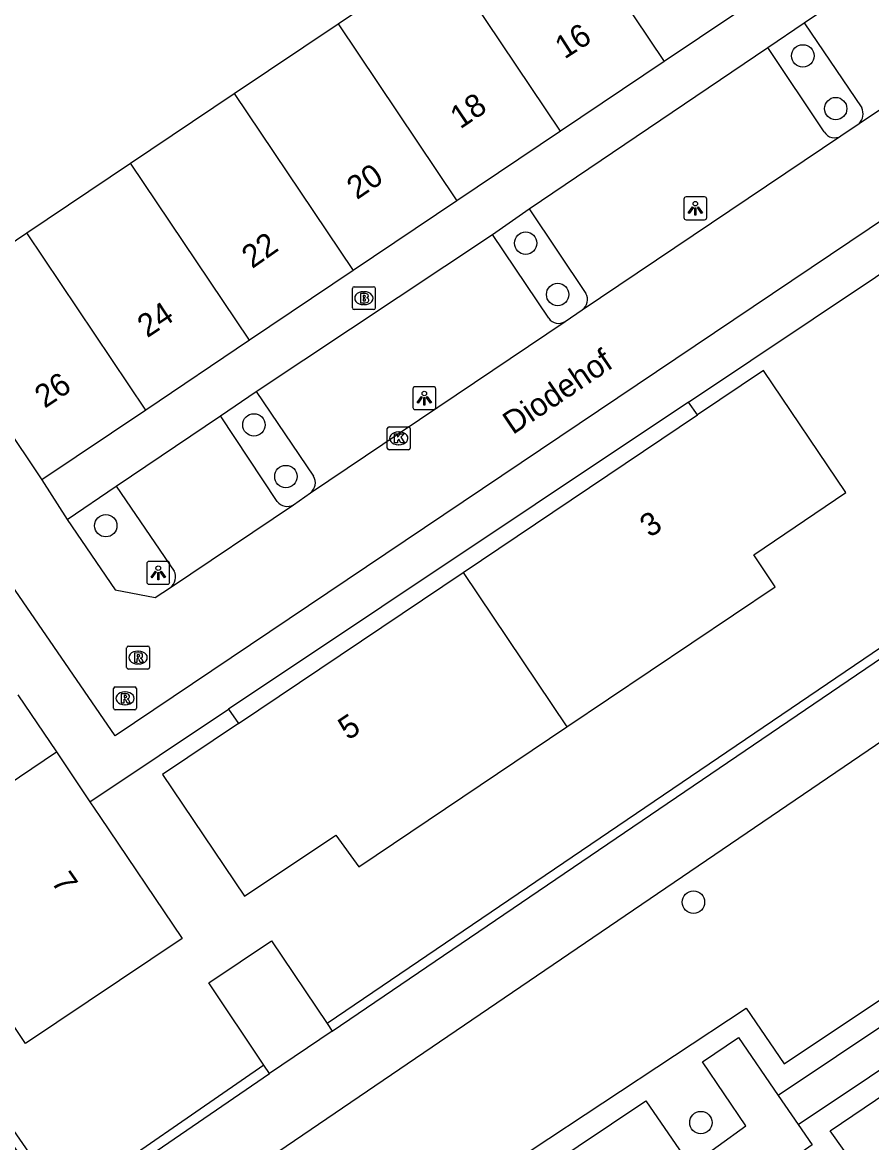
# Model space of a CAD drawing. Extents: x 158797 to 159887, y 384318 to 385255.
# Drawn here: x 158994.79 to 159031.85, y 384368.3 to 384417.15 of the extents above; entities that cross this region are included whole.
import ezdxf

# ---------------------------------------------------------------- set-up
doc = ezdxf.new("R2010")
doc.units = 0
for name, color, linetype in [('IMGEO_Boom', 7, 'Continuous'), ('IMGEO_Brandkraan', 7, 'Continuous'), ('IMGEO_Groenvoorziening', 7, 'Continuous'), ('IMGEO_Haag', 7, 'Continuous'), ('IMGEO_Kolk', 7, 'Continuous'), ('IMGEO_Lichtpunt', 7, 'Continuous'), ('IMGEO_Openbare_ruimte_label', 7, 'Continuous'), ('IMGEO_Pand', 7, 'Continuous'), ('IMGEO_Pand_nummerreeks', 7, 'Continuous'), ('IMGEO_Parkeervlak_open', 7, 'Continuous'), ('IMGEO_Rijbaan_lokaal_open', 7, 'Continuous'), ('IMGEO_Rioolput', 7, 'Continuous'), ('IMGEO_Voetpad_gesloten', 7, 'Continuous'), ('IMGEO_Voetpad_open', 7, 'Continuous')]:
    doc.layers.add(name, color=color, linetype=linetype)

msp = doc.modelspace()

# ---------------------------------------------------------------- linework, layer by layer
at = {"layer": 'IMGEO_Boom'}
for centre in [(159028.846, 384415.687), (159030.279, 384413.388), (159016.751, 384407.519), (159018.147, 384405.282), (159004.894, 384399.594), (159006.289, 384397.341), (158998.428, 384395.2), (159024.071, 384378.779), (159024.397, 384369.167)]:
    msp.add_circle(centre, 0.489, dxfattribs=at)
at = {"layer": 'IMGEO_Brandkraan'}
for p, q in [((159009.19, 384404.696), (159009.19, 384405.548)), ((159009.265, 384405.622), (159010.117, 384405.622)), ((159010.191, 384405.548), (159010.191, 384404.696)), ((159009.678, 384405.402), (159009.703, 384405.402)), ((159010.117, 384404.622), (159009.265, 384404.622)), ((159009.701, 384404.842), (159009.676, 384404.842))]:
    msp.add_line(p, q, dxfattribs=at)
for points in [[(159009.19, 384404.696), (159009.19, 384405.548)], [(159009.265, 384405.622), (159010.117, 384405.622)], [(159010.191, 384405.548), (159010.191, 384404.696)], [(159009.538, 384405.322), (159009.538, 384404.922), (159009.751, 384404.922)], [(159009.769, 384405.322), (159009.538, 384405.322)], [(159009.717, 384405.241), (159009.663, 384405.241), (159009.663, 384405.165)], [(159009.663, 384405.165), (159009.716, 384405.165)], [(159009.725, 384405.089), (159009.663, 384405.089), (159009.663, 384405.008)], [(159010.117, 384404.622), (159009.265, 384404.622)], [(159009.663, 384405.008), (159009.725, 384405.008)]]:
    msp.add_lwpolyline(points, dxfattribs=at)
for centre, radius, start, end in [((159009.267, 384405.546), 0.0765, 91.552, 178.448), ((159009.267, 384405.546), 0.0765, 91.552, 178.448), ((159010.115, 384405.546), 0.0765, 1.552, 88.448), ((159010.115, 384405.546), 0.0765, 1.552, 88.448), ((159009.718, 384405.203), 0.0379, 267.8285, 90.9355), ((159009.726, 384405.048), 0.0404, 269.8759, 90.5077), ((159009.773, 384405.177), 0.145, 59.4692, 91.5367), ((159009.798, 384405.224), 0.0922, 285.5137, 58.1501), ((159009.803, 384405.032), 0.105, 301.3115, 78.989), ((159009.267, 384404.698), 0.0765, 181.552, 268.448), ((159009.267, 384404.698), 0.0765, 181.552, 268.448), ((159009.757, 384405.173), 0.251, 268.6676, 293.5347), ((159010.115, 384404.698), 0.0765, 271.552, 358.448), ((159010.115, 384404.698), 0.0765, 271.552, 358.448)]:
    msp.add_arc(centre, radius, start, end, dxfattribs=at)
for centre, major_axis, ratio, start_param, end_param in [((159009.677, 384405.122), (-0.387, 0.002), 0.722429, 4.712389, 7.853982), ((159009.702, 384405.122), (-0.39, 0.002), 0.717154, 1.570796, 4.712389)]:
    msp.add_ellipse(centre, major_axis=major_axis, ratio=ratio, start_param=start_param, end_param=end_param, dxfattribs=at)
at = {"layer": 'IMGEO_Groenvoorziening'}
for points in [[(159055.403, 384390.171), (159053.644, 384392.587), (159058.175, 384395.638), (159054.593, 384400.969), (158995.74, 384360.943), (158987.932, 384372.193), (158983.941, 384369.552), (158979.202, 384376.413), (158976.747, 384374.656), (158973.959, 384378.628), (158968.788, 384375.118), (158969.589, 384373.816), (158968.459, 384373.087), (158980.069, 384355.74), (158983.714, 384358.095), (158989.738, 384349.543), (159016.985, 384367.967), (159026.37, 384374.159), (159028.031, 384371.736), (159040.606, 384380.112), (159055.403, 384390.171)], [(159043.125, 384370.263), (159019.823, 384353.473), (159007.119, 384344.379), (159001.216, 384353.033), (159018.213, 384364.435), (159020.645, 384360.949), (159030.644, 384367.953), (159030.042, 384368.813), (159058.979, 384388.369), (159060.285, 384386.458), (159062.601, 384388.001), (159064.399, 384385.261), (159043.125, 384370.263)]]:
    msp.add_lwpolyline(points, dxfattribs=at)
at = {"layer": 'IMGEO_Haag'}
for points in [[(159008.312, 384373.15), (159052.973, 384403.495), (159053.493, 384403.838)], [(159024.243, 384400.03), (159023.857, 384400.592)], [(159037.444, 384393.409), (159008.089, 384373.482)], [(159003.788, 384387.2), (159004.215, 384386.576)], [(159005.327, 384371.675), (158996.612, 384365.65), (158988.829, 384376.863), (158984.844, 384374.227), (158980.361, 384380.71), (158988.072, 384386.076)], [(158976.054, 384380.866), (158977.471, 384378.863), (158979.933, 384380.625), (158984.738, 384373.677), (158988.723, 384376.314), (158996.51, 384365.095), (159005.569, 384371.315)]]:
    msp.add_lwpolyline(points, dxfattribs=at)
at = {"layer": 'IMGEO_Kolk'}
for p, q in [((159010.713, 384398.582), (159010.713, 384399.434)), ((159010.788, 384399.508), (159011.64, 384399.508)), ((159011.201, 384399.288), (159011.226, 384399.288)), ((159011.714, 384399.434), (159011.714, 384398.582)), ((159011.224, 384398.728), (159011.199, 384398.728)), ((159011.64, 384398.508), (159010.788, 384398.508))]:
    msp.add_line(p, q, dxfattribs=at)
for points in [[(159010.713, 384398.582), (159010.713, 384399.434)], [(159010.788, 384399.508), (159011.64, 384399.508)], [(159011.034, 384399.208), (159011.157, 384399.208), (159011.157, 384399.057), (159011.287, 384399.208), (159011.451, 384399.208), (159011.305, 384399.057), (159011.458, 384398.808), (159011.306, 384398.808), (159011.221, 384398.972), (159011.157, 384398.905), (159011.157, 384398.808), (159011.034, 384398.808), (159011.034, 384399.208)], [(159011.714, 384399.434), (159011.714, 384398.582)], [(159011.64, 384398.508), (159010.788, 384398.508)]]:
    msp.add_lwpolyline(points, dxfattribs=at)
for centre, start, end in [((159010.79, 384399.432), 91.552, 178.448), ((159010.79, 384399.432), 91.552, 178.448), ((159011.638, 384399.432), 1.552, 88.448), ((159011.638, 384399.432), 1.552, 88.448), ((159010.79, 384398.584), 181.552, 268.448), ((159010.79, 384398.584), 181.552, 268.448), ((159011.638, 384398.584), 271.552, 358.448), ((159011.638, 384398.584), 271.552, 358.448)]:
    msp.add_arc(centre, 0.0765, start, end, dxfattribs=at)
for centre, major_axis, ratio, start_param, end_param in [((159011.2, 384399.008), (-0.387, 0.002), 0.722429, 4.712389, 7.853982), ((159011.225, 384399.008), (-0.39, 0.002), 0.717154, 1.570796, 4.712389)]:
    msp.add_ellipse(centre, major_axis=major_axis, ratio=ratio, start_param=start_param, end_param=end_param, dxfattribs=at)
at = {"layer": 'IMGEO_Lichtpunt'}
for p, q in [((159023.658, 384409.446), (159023.658, 384408.639)), ((159023.658, 384409.446), (159023.658, 384408.639)), ((159024.56, 384409.541), (159023.752, 384409.541)), ((159024.56, 384409.541), (159023.752, 384409.541)), ((159024.654, 384408.639), (159024.654, 384409.446)), ((159024.654, 384408.639), (159024.654, 384409.446)), ((159023.752, 384408.545), (159024.56, 384408.545)), ((159023.752, 384408.545), (159024.56, 384408.545)), ((159011.828, 384401.167), (159011.828, 384400.36)), ((159011.828, 384401.167), (159011.828, 384400.36)), ((159012.73, 384401.262), (159011.922, 384401.262)), ((159012.73, 384401.262), (159011.922, 384401.262)), ((159012.824, 384400.36), (159012.824, 384401.167)), ((159012.824, 384400.36), (159012.824, 384401.167)), ((159011.922, 384400.266), (159012.73, 384400.266)), ((159011.922, 384400.266), (159012.73, 384400.266)), ((159000.22, 384393.549), (159000.22, 384392.742)), ((159000.22, 384393.549), (159000.22, 384392.742)), ((159001.122, 384393.644), (159000.314, 384393.644)), ((159001.122, 384393.644), (159000.314, 384393.644)), ((159001.216, 384392.742), (159001.216, 384393.549)), ((159001.216, 384392.742), (159001.216, 384393.549)), ((159000.314, 384392.648), (159001.122, 384392.648)), ((159000.314, 384392.648), (159001.122, 384392.648))]:
    msp.add_line(p, q, dxfattribs=at)
for points in [[(159024.032, 384409.11), (159024.071, 384409.082), (159023.883, 384408.82), (159023.845, 384408.847), (159024.032, 384409.11)], [(159024.134, 384409.062), (159024.181, 384409.062), (159024.181, 384408.74), (159024.134, 384408.74), (159024.134, 384409.062)], [(159024.244, 384409.082), (159024.282, 384409.109), (159024.469, 384408.847), (159024.43, 384408.819), (159024.244, 384409.082)], [(159012.202, 384400.831), (159012.241, 384400.803), (159012.053, 384400.541), (159012.015, 384400.568), (159012.202, 384400.831)], [(159012.304, 384400.783), (159012.351, 384400.783), (159012.351, 384400.461), (159012.304, 384400.461), (159012.304, 384400.783)], [(159012.414, 384400.803), (159012.452, 384400.83), (159012.639, 384400.568), (159012.6, 384400.54), (159012.414, 384400.803)], [(159000.594, 384393.213), (159000.633, 384393.185), (159000.445, 384392.923), (159000.407, 384392.95), (159000.594, 384393.213)], [(159000.696, 384393.165), (159000.743, 384393.165), (159000.743, 384392.843), (159000.696, 384392.843), (159000.696, 384393.165)], [(159000.806, 384393.185), (159000.844, 384393.212), (159001.031, 384392.95), (159000.992, 384392.922), (159000.806, 384393.185)]]:
    msp.add_lwpolyline(points, dxfattribs=at)
for centre in [(159024.157, 384409.244), (159012.327, 384400.965), (159000.719, 384393.347)]:
    msp.add_circle(centre, 0.0994, dxfattribs=at)
for centre, start, end in [((159023.752, 384409.446), 90, 180), ((159023.752, 384409.446), 90, 180), ((159024.56, 384409.446), 0, 90), ((159024.56, 384409.446), 0, 90), ((159023.752, 384408.639), 180, 270), ((159023.752, 384408.639), 180, 270), ((159024.56, 384408.639), 270, 0), ((159024.56, 384408.639), 270, 360), ((159011.922, 384401.167), 90, 180), ((159011.922, 384401.167), 90, 180), ((159012.73, 384401.167), 0, 90), ((159012.73, 384401.167), 0, 90), ((159011.922, 384400.36), 180, 270), ((159011.922, 384400.36), 180, 270), ((159012.73, 384400.36), 270, 0), ((159012.73, 384400.36), 270, 360), ((159000.314, 384393.549), 90, 180), ((159000.314, 384393.549), 90, 180), ((159001.122, 384393.549), 0, 90), ((159001.122, 384393.549), 0, 90), ((159000.314, 384392.742), 180, 270), ((159000.314, 384392.742), 180, 270), ((159001.122, 384392.742), 270, 0), ((159001.122, 384392.742), 270, 360)]:
    msp.add_arc(centre, 0.0946, start, end, dxfattribs=at)
at = {"layer": 'IMGEO_Pand'}
for points in [[(159017.616, 384423.167), (159022.802, 384415.447)], [(159008.563, 384417.086), (159013.089, 384420.127)], [(159018.276, 384412.406), (159013.089, 384420.127)], [(159027.382, 384418.521), (159022.802, 384415.447)], [(159004.036, 384414.046), (159008.563, 384417.086)], [(159008.563, 384417.086), (159013.749, 384409.366)], [(159022.802, 384415.447), (159018.276, 384412.406)], [(158999.509, 384411.005), (159004.036, 384414.046)], [(159004.036, 384414.046), (159009.223, 384406.325)], [(159018.276, 384412.406), (159013.749, 384409.366)], [(158994.983, 384407.965), (158999.509, 384411.005)], [(159004.696, 384403.284), (158999.509, 384411.005)], [(159013.749, 384409.366), (159009.223, 384406.325)], [(158990.453, 384404.922), (158994.983, 384407.965)], [(159000.17, 384400.243), (158994.983, 384407.965)], [(159009.223, 384406.325), (159004.696, 384403.284)], [(158990.453, 384404.922), (158995.635, 384397.2)], [(159004.696, 384403.284), (159000.17, 384400.243)], [(159018.548, 384386.423), (159027.639, 384392.533), (159026.703, 384393.928), (159030.722, 384396.647), (159027.134, 384401.972), (159024.243, 384400.03)], [(159000.17, 384400.243), (158995.635, 384397.2)], [(159014.021, 384393.163), (159024.243, 384400.03)], [(159004.215, 384386.576), (159014.021, 384393.163)], [(159014.021, 384393.163), (159018.548, 384386.423)], [(159004.215, 384386.576), (159000.907, 384384.354), (159004.485, 384379.043), (159008.465, 384381.704), (159009.471, 384380.323), (159018.548, 384386.423)], [(158997.737, 384383.162), (158998.166, 384382.512), (159001.769, 384377.195), (158994.93, 384372.621), (158989.479, 384380.753), (158990.922, 384381.726), (158996.272, 384385.333)], [(158996.272, 384385.333), (158997.737, 384383.162)], [(159005.327, 384371.675), (159002.92, 384375.258), (159005.663, 384377.093), (159008.089, 384373.482)], [(159008.089, 384373.482), (159008.312, 384373.15)], [(159008.312, 384373.15), (159005.569, 384371.315)], [(159005.569, 384371.315), (159005.327, 384371.675)]]:
    msp.add_lwpolyline(points, dxfattribs=at)
at = {"layer": 'IMGEO_Parkeervlak_open'}
for points in [[(159028.897, 384417.13), (159031.418, 384413.423)], [(159029.782, 384412.375), (159027.324, 384416.052)], [(159016.904, 384409.024), (159019.382, 384405.331)], [(159017.755, 384404.246), (159015.3, 384407.899)], [(159004.996, 384401.058), (159007.487, 384397.353)], [(159005.905, 384396.258), (159003.428, 384399.997)], [(158998.881, 384396.923), (159001.416, 384393.222)]]:
    msp.add_lwpolyline(points, dxfattribs=at)
for centre, radius, start, end in [((159030.846, 384413.164), 0.628, 316.5846, 24.3292), ((159030.228, 384412.628), 0.513, 209.5603, 303.0003), ((159018.907, 384405.061), 0.546, 305.233, 29.5738), ((159018.185, 384404.535), 0.518, 213.8925, 303.5184), ((159007.053, 384397.064), 0.522, 305.3989, 33.6813), ((159006.352, 384396.613), 0.571, 218.4314, 298.0256), ((159000.914, 384392.965), 0.564, 306.3129, 27.1343)]:
    msp.add_arc(centre, radius, start, end, dxfattribs=at)
at = {"layer": 'IMGEO_Rijbaan_lokaal_open'}
for points in [[(159049.456, 384420.063), (158998.844, 384386.033), (158964.867, 384435.489), (158968.275, 384437.803)], [(159031.302, 384412.733), (159040.331, 384418.81)], [(159030.507, 384412.198), (159031.302, 384412.733)], [(159019.222, 384404.615), (159030.507, 384412.198)], [(159018.471, 384404.103), (159019.222, 384404.615)], [(159007.355, 384396.638), (159018.471, 384404.103)], [(158995.635, 384397.2), (158996.748, 384395.467)], [(159006.62, 384396.109), (159007.355, 384396.638)], [(159001.248, 384392.51), (159006.62, 384396.109)], [(158996.748, 384395.467), (158998.84, 384392.408), (159000.579, 384392.073), (159001.248, 384392.51)]]:
    msp.add_lwpolyline(points, dxfattribs=at)
at = {"layer": 'IMGEO_Rioolput'}
for p, q in [((158999.415, 384389.948), (159000.267, 384389.948)), ((158999.34, 384389.022), (158999.34, 384389.874)), ((158999.828, 384389.728), (158999.853, 384389.728)), ((159000.341, 384389.874), (159000.341, 384389.022)), ((159000.267, 384388.948), (158999.415, 384388.948)), ((158999.851, 384389.168), (158999.826, 384389.168)), ((158998.768, 384387.242), (158998.768, 384388.094)), ((158998.843, 384388.168), (158999.695, 384388.168)), ((158999.256, 384387.948), (158999.281, 384387.948)), ((158999.769, 384388.094), (158999.769, 384387.242)), ((158999.695, 384387.168), (158998.843, 384387.168)), ((158999.279, 384387.388), (158999.254, 384387.388))]:
    msp.add_line(p, q, dxfattribs=at)
for points in [[(158999.415, 384389.948), (159000.267, 384389.948)], [(158999.34, 384389.022), (158999.34, 384389.874)], [(158999.929, 384389.646), (158999.677, 384389.648), (158999.677, 384389.248)], [(158999.855, 384389.567), (158999.801, 384389.567), (158999.801, 384389.486)], [(158999.801, 384389.486), (158999.853, 384389.486)], [(159000.341, 384389.874), (159000.341, 384389.022)], [(159000.267, 384388.948), (158999.415, 384388.948)], [(158999.677, 384389.248), (158999.801, 384389.248), (158999.801, 384389.41), (158999.812, 384389.41)], [(158999.859, 384389.381), (158999.93, 384389.248), (159000.07, 384389.248), (159000.005, 384389.374)], [(158998.768, 384387.242), (158998.768, 384388.094)], [(158998.843, 384388.168), (158999.695, 384388.168)], [(158999.769, 384388.094), (158999.769, 384387.242)], [(158999.357, 384387.866), (158999.105, 384387.868), (158999.105, 384387.468)], [(158999.105, 384387.468), (158999.229, 384387.468), (158999.229, 384387.63), (158999.24, 384387.63)], [(158999.283, 384387.787), (158999.229, 384387.787), (158999.229, 384387.706)], [(158999.229, 384387.706), (158999.281, 384387.706)], [(158999.287, 384387.601), (158999.358, 384387.468), (158999.498, 384387.468), (158999.433, 384387.594)], [(158999.695, 384387.168), (158998.843, 384387.168)]]:
    msp.add_lwpolyline(points, dxfattribs=at)
for centre, radius, start, end in [((158999.417, 384389.872), 0.0765, 91.552, 178.448), ((158999.417, 384389.872), 0.0765, 91.552, 178.448), ((159000.265, 384389.872), 0.0765, 1.552, 88.448), ((159000.265, 384389.872), 0.0765, 1.552, 88.448), ((158999.837, 384389.675), 0.19, 274.7715, 282.9687), ((158999.861, 384389.471), 0.0964, 77.0061, 93.1865), ((158999.875, 384389.528), 0.0378, 276.6634, 79.6772), ((158999.928, 384389.536), 0.109, 350.3612, 89.416), ((158999.926, 384389.536), 0.112, 277.5842, 350.9817), ((158999.91, 384389.321), 0.108, 29.5134, 73.7905), ((158999.417, 384389.024), 0.0765, 181.552, 268.448), ((158999.417, 384389.024), 0.0765, 181.552, 268.448), ((158999.811, 384389.357), 0.0533, 26.0293, 88.6989), ((159000.265, 384389.024), 0.0765, 271.552, 358.448), ((159000.265, 384389.024), 0.0765, 271.552, 358.448), ((158998.845, 384388.092), 0.0765, 91.552, 178.448), ((158998.845, 384388.092), 0.0765, 91.552, 178.448), ((158999.693, 384388.092), 0.0765, 1.552, 88.448), ((158999.693, 384388.092), 0.0765, 1.552, 88.448), ((158999.239, 384387.577), 0.0533, 26.0293, 88.6989), ((158999.265, 384387.895), 0.19, 274.7715, 282.9687), ((158999.289, 384387.691), 0.0964, 77.0061, 93.1865), ((158999.303, 384387.748), 0.0378, 276.6634, 79.6772), ((158999.356, 384387.756), 0.109, 350.3612, 89.416), ((158999.354, 384387.756), 0.112, 277.5842, 350.9817), ((158999.338, 384387.541), 0.108, 29.5134, 73.7905), ((158998.845, 384387.244), 0.0765, 181.552, 268.448), ((158998.845, 384387.244), 0.0765, 181.552, 268.448), ((158999.693, 384387.244), 0.0765, 271.552, 358.448), ((158999.693, 384387.244), 0.0765, 271.552, 358.448)]:
    msp.add_arc(centre, radius, start, end, dxfattribs=at)
for centre, major_axis, ratio, start_param, end_param in [((158999.827, 384389.448), (-0.387, 0.002), 0.722429, 4.712389, 7.853982), ((158999.852, 384389.448), (-0.39, 0.002), 0.717154, 1.570796, 4.712389), ((158999.255, 384387.668), (-0.387, 0.002), 0.722429, 4.712389, 7.853982), ((158999.28, 384387.668), (-0.39, 0.002), 0.717154, 1.570796, 4.712389)]:
    msp.add_ellipse(centre, major_axis=major_axis, ratio=ratio, start_param=start_param, end_param=end_param, dxfattribs=at)
at = {"layer": 'IMGEO_Voetpad_gesloten'}
for points in [[(159056.82, 384389.923), (159040.454, 384378.819), (159027.765, 384370.356)], [(159028.636, 384369.078), (159041.135, 384377.422), (159057.684, 384388.701)], [(159027.765, 384370.356), (159028.636, 384369.078)]]:
    msp.add_lwpolyline(points, dxfattribs=at)
at = {"layer": 'IMGEO_Voetpad_open'}
for points in [[(159028.897, 384417.13), (159037.184, 384422.669)], [(159027.324, 384416.052), (159028.897, 384417.13)], [(159016.904, 384409.024), (159027.324, 384416.052)], [(159015.3, 384407.899), (159016.904, 384409.024)], [(159004.996, 384401.058), (159015.3, 384407.899)], [(159023.857, 384400.592), (159034.741, 384407.855)], [(159003.428, 384399.997), (159004.996, 384401.058)], [(159023.857, 384400.592), (159003.788, 384387.2)], [(158998.881, 384396.923), (159003.428, 384399.997)], [(158996.748, 384395.467), (158998.881, 384396.923)], [(158994.597, 384387.829), (158996.272, 384385.333)], [(158997.737, 384383.162), (159003.788, 384387.2)], [(159017.545, 384367.139), (159021.998, 384370.112), (159023.94, 384367.287), (159026.358, 384369.032), (159024.468, 384371.822), (159026.035, 384372.879), (159027.765, 384370.356)], [(159028.636, 384369.078), (159029.252, 384368.199), (159020.892, 384362.343), (159018.471, 384365.812)]]:
    msp.add_lwpolyline(points, dxfattribs=at)

# ---------------------------------------------------------------- texts
at = {"layer": 'IMGEO_Openbare_ruimte_label'}
msp.add_text('Diodehof', height=1, rotation=33.9125, dxfattribs=at).set_placement((159016.192, 384399.147))
at = {"layer": 'IMGEO_Pand_nummerreeks'}
for s, rotation, p in [('16', 32.6693, (159018.448, 384415.526)), ('18', 33.8656, (159013.896, 384412.478)), ('20', 34.0406, (159009.385, 384409.394)), ('22', 35.0506, (159004.817, 384406.386)), ('24', 33.5265, (159000.237, 384403.37)), ('26', 33.7957, (158995.763, 384400.295)), ('3', 33.816, (159022.169, 384394.655)), ('5', 33.816, (159009.004, 384385.817)), ('7', 304.8184, (158996.02, 384379.663))]:
    msp.add_text(s, height=1, rotation=rotation, dxfattribs=at).set_placement(p)

doc.saveas('drawing.dxf')
